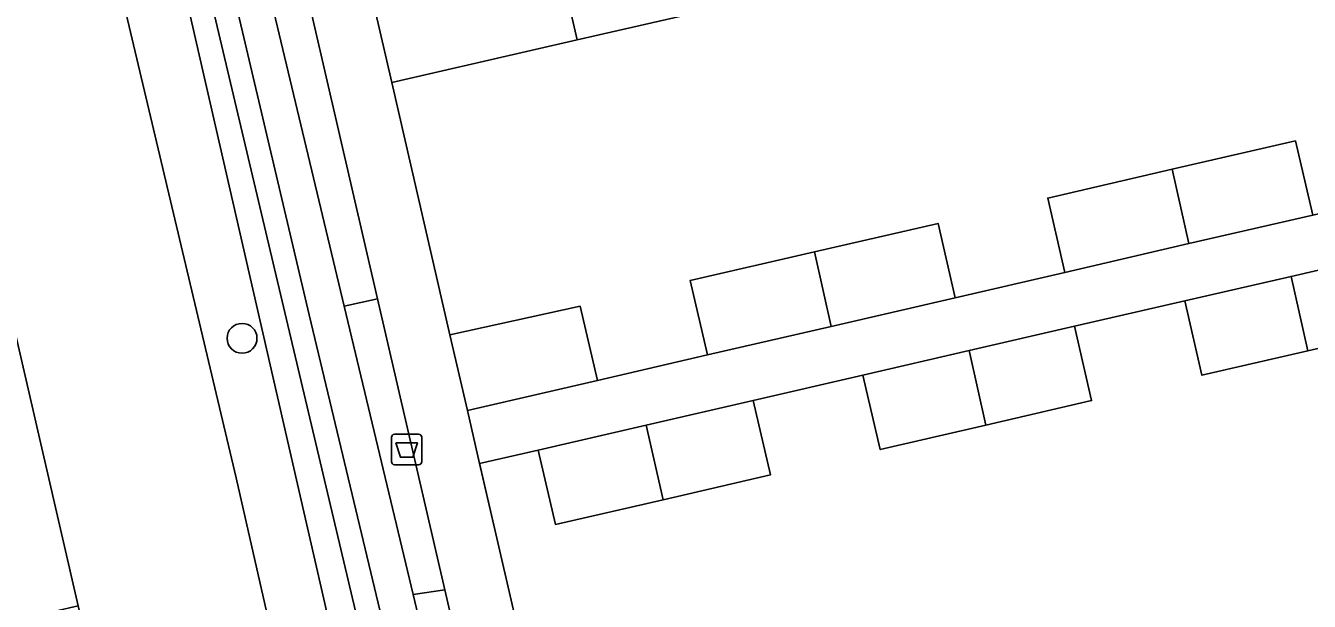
# Model space of a CAD drawing. Extents: x 156412 to 157779, y 382335 to 383768.
# Drawn here: x 156739.33 to 156781.32, y 382591.93 to 382610.78 of the extents above; entities that cross this region are included whole.
import ezdxf

# ---------------------------------------------------------------- set-up
doc = ezdxf.new("R2010")
doc.units = 0
for name, color, linetype in [('IMGEO_Afvalbak', 7, 'Continuous'), ('IMGEO_Berm_groen', 7, 'Continuous'), ('IMGEO_Boom', 7, 'Continuous'), ('IMGEO_Erf', 7, 'Continuous'), ('IMGEO_Greppel_droge_sloot', 7, 'Continuous'), ('IMGEO_Groenvoorziening', 7, 'Continuous'), ('IMGEO_Haag', 7, 'Continuous'), ('IMGEO_Muur', 7, 'Continuous'), ('IMGEO_Oever', 7, 'Continuous'), ('IMGEO_Pand', 7, 'Continuous'), ('IMGEO_Parkeervlak_halfverhard', 7, 'Continuous'), ('IMGEO_Rijbaan_lokaal_gesloten', 7, 'Continuous'), ('IMGEO_Voetpad_open', 7, 'Continuous')]:
    doc.layers.add(name, color=color, linetype=linetype)

msp = doc.modelspace()

# ---------------------------------------------------------------- linework, layer by layer
at = {"layer": 'IMGEO_Afvalbak'}
for p, q in [((156751.292, 382596.503), (156751.292, 382597.303)), ((156751.292, 382597.303), (156751.292, 382596.503)), ((156751.392, 382597.403), (156752.182, 382597.403)), ((156752.182, 382597.403), (156751.392, 382597.403)), ((156752.282, 382597.303), (156752.282, 382596.503)), ((156752.282, 382596.503), (156752.282, 382597.303)), ((156752.182, 382596.403), (156751.392, 382596.403)), ((156751.392, 382596.403), (156752.182, 382596.403))]:
    msp.add_line(p, q, dxfattribs=at)
msp.add_lwpolyline([(156751.435, 382597.117), (156752.139, 382597.117), (156751.99, 382596.647), (156751.584, 382596.647), (156751.435, 382597.117)], dxfattribs=at)
for centre, start, end in [((156751.392, 382597.303), 90, 180), ((156751.392, 382597.303), 90, 180), ((156752.182, 382597.303), 0, 90), ((156752.182, 382597.303), 360, 90), ((156751.392, 382596.503), 180, 270), ((156751.392, 382596.503), 180, 270), ((156752.182, 382596.503), 270, 0), ((156752.182, 382596.503), 270, 0)]:
    msp.add_arc(centre, 0.1, start, end, dxfattribs=at)
at = {"layer": 'IMGEO_Berm_groen'}
for points in [[(156744.959, 382619.235), (156745.911, 382617.684), (156749.75, 382601.59), (156750.838, 382601.836), (156746.172, 382622.047), (156740.355, 382620.711), (156746.207, 382595.976), (156752.281, 382569.222)], [(156752.44, 382570.006), (156752.762, 382570.58), (156752.537, 382570.534), (156752.429, 382571.339), (156753.154, 382574.176), (156742.922, 382618.934)], [(156753.038, 382592.306), (156752.001, 382592.15), (156756.533, 382573.152)], [(156755.068, 382571.054), (156753.579, 382570.748), (156753, 382569.721), (156752.92, 382569.406), (156758.056, 382570.571), (156753.038, 382592.306)]]:
    msp.add_lwpolyline(points, dxfattribs=at)
at = {"layer": 'IMGEO_Boom'}
msp.add_circle((156746.404, 382600.543), 0.489, dxfattribs=at)
at = {"layer": 'IMGEO_Erf'}
for points in [[(156763.216, 382611.663), (156757.366, 382610.315), (156751.301, 382608.917), (156753.206, 382600.657), (156757.462, 382601.592), (156758.032, 382599.158), (156761.629, 382600), (156761.068, 382602.436), (156765.136, 382603.374), (156769.174, 382604.304), (156769.738, 382601.869), (156773.325, 382602.699), (156772.762, 382605.135), (156776.837, 382606.076), (156780.864, 382607.006), (156781.434, 382604.572), (156785.022, 382605.412), (156784.459, 382607.848), (156788.515, 382608.786), (156792.557, 382609.722), (156793.118, 382607.285), (156796.713, 382608.112), (156796.149, 382610.547), (156800.205, 382611.487)], [(156784.72, 382600.931), (156781.268, 382600.132), (156777.807, 382599.331), (156777.243, 382601.766), (156773.639, 382600.94), (156774.198, 382598.503), (156770.736, 382597.701), (156767.281, 382596.901), (156766.717, 382599.337), (156763.126, 382598.503), (156763.691, 382596.068), (156760.177, 382595.258), (156756.658, 382594.447), (156756.097, 382596.883), (156754.176, 382596.439), (156754.739, 382594), (156756.65, 382585.734)]]:
    msp.add_lwpolyline(points, dxfattribs=at)
at = {"layer": 'IMGEO_Greppel_droge_sloot'}
for points in [[(156743.906, 382617.872), (156754.54, 382572.878)], [(156755.355, 382572.999), (156750.852, 382591.876), (156748.601, 382601.316), (156744.672, 382617.996)]]:
    msp.add_lwpolyline(points, dxfattribs=at)
at = {"layer": 'IMGEO_Groenvoorziening'}
msp.add_lwpolyline([(156750.838, 382601.836), (156749.75, 382601.59), (156752.001, 382592.15), (156753.038, 382592.306)], close=True, dxfattribs=at)
at = {"layer": 'IMGEO_Haag'}
msp.add_lwpolyline([(156750.838, 382601.836), (156749.75, 382601.59), (156752.001, 382592.15), (156753.038, 382592.306)], close=True, dxfattribs=at)
at = {"layer": 'IMGEO_Muur'}
for points in [[(156751.301, 382608.917), (156753.206, 382600.657)], [(156754.739, 382594), (156754.172, 382596.455)], [(156756.65, 382585.734), (156754.739, 382594)]]:
    msp.add_lwpolyline(points, dxfattribs=at)
at = {"layer": 'IMGEO_Oever'}
for points in [[(156756.533, 382573.152), (156752.001, 382592.15), (156749.75, 382601.59), (156745.911, 382617.684), (156744.959, 382619.235)], [(156742.922, 382618.934), (156753.154, 382574.176), (156752.429, 382571.339), (156752.537, 382570.534), (156752.762, 382570.58), (156753.579, 382570.748), (156755.068, 382571.054)], [(156754.54, 382572.878), (156743.906, 382617.872)], [(156744.672, 382617.996), (156748.601, 382601.316), (156750.852, 382591.876), (156755.355, 382572.999)]]:
    msp.add_lwpolyline(points, dxfattribs=at)
at = {"layer": 'IMGEO_Pand'}
for points in [[(156757.366, 382610.315), (156754.657, 382622.088), (156751.715, 382621.407), (156751.015, 382624.336), (156747.906, 382623.621), (156751.301, 382608.917)], [(156763.216, 382611.663), (156760.498, 382623.439), (156754.657, 382622.088), (156757.366, 382610.315)], [(156776.837, 382606.076), (156777.379, 382603.65), (156781.434, 382604.572), (156780.864, 382607.006)], [(156776.837, 382606.076), (156772.762, 382605.135), (156773.325, 382602.699), (156777.379, 382603.65)], [(156765.677, 382600.933), (156769.738, 382601.869), (156769.174, 382604.304), (156765.136, 382603.374)], [(156765.677, 382600.933), (156765.136, 382603.374), (156761.068, 382602.436), (156761.629, 382600)], [(156781.268, 382600.132), (156784.72, 382600.931), (156784.164, 382603.368), (156780.723, 382602.572)], [(156781.268, 382600.132), (156780.723, 382602.572), (156777.243, 382601.766), (156777.807, 382599.331)], [(156757.462, 382601.592), (156753.206, 382600.657), (156753.785, 382598.18), (156758.032, 382599.158)], [(156770.736, 382597.701), (156774.198, 382598.503), (156773.639, 382600.94), (156770.19, 382600.141)], [(156770.736, 382597.701), (156770.19, 382600.141), (156766.717, 382599.337), (156767.281, 382596.901)], [(156760.177, 382595.258), (156763.691, 382596.068), (156763.126, 382598.503), (156759.63, 382597.697)], [(156760.177, 382595.258), (156759.63, 382597.697), (156756.097, 382596.883), (156756.658, 382594.447)]]:
    msp.add_lwpolyline(points, close=True, dxfattribs=at)
at = {"layer": 'IMGEO_Parkeervlak_halfverhard'}
msp.add_lwpolyline([(156738.207, 382604.05), (156735.894, 382603.506), (156736.727, 382600.095), (156738.788, 382591.256), (156741.046, 382591.789)], close=True, dxfattribs=at)
at = {"layer": 'IMGEO_Rijbaan_lokaal_gesloten'}
for points in [[(156740.236, 382622.783), (156734.534, 382619.97), (156737.465, 382607.39), (156738.207, 382604.05), (156741.046, 382591.789), (156741.818, 382588.464), (156744.762, 382575.716), (156745.66, 382571.818), (156746.528, 382567.964), (156747.014, 382565.93), (156748.216, 382560.704), (156748.966, 382557.349), (156749.814, 382553.79), (156750.255, 382551.783), (156751.983, 382544.378), (156752.886, 382540.494), (156755.483, 382529.155), (156756.267, 382525.73), (156758.98, 382513.885), (156759.765, 382510.456), (156762.517, 382498.436), (156762.868, 382496.904)], [(156752.529, 382568.229), (156752.281, 382569.222), (156746.207, 382595.976), (156740.355, 382620.711), (156740.155, 382621.72)]]:
    msp.add_lwpolyline(points, dxfattribs=at)
at = {"layer": 'IMGEO_Voetpad_open'}
for points in [[(156756.65, 382585.734), (156754.739, 382594), (156754.176, 382596.439), (156753.785, 382598.18), (156753.206, 382600.657), (156751.301, 382608.917), (156747.906, 382623.621), (156747.237, 382626.524), (156746.776, 382628.519), (156744.772, 382628.056), (156745.271, 382625.856)], [(156740.155, 382621.72), (156740.355, 382620.711), (156746.172, 382622.047), (156750.838, 382601.836), (156753.038, 382592.306), (156758.056, 382570.571), (156752.92, 382569.406), (156753.14, 382568.35), (156753.503, 382567.451), (156756.573, 382568.158)], [(156781.434, 382604.572), (156777.379, 382603.65), (156773.325, 382602.699), (156769.738, 382601.869), (156765.677, 382600.933), (156761.629, 382600), (156758.032, 382599.158), (156753.785, 382598.18), (156754.176, 382596.439), (156756.097, 382596.883), (156759.63, 382597.697), (156763.126, 382598.503), (156766.717, 382599.337), (156770.19, 382600.141), (156773.639, 382600.94), (156777.243, 382601.766), (156780.723, 382602.572), (156784.164, 382603.368)]]:
    msp.add_lwpolyline(points, dxfattribs=at)

doc.saveas('drawing.dxf')
